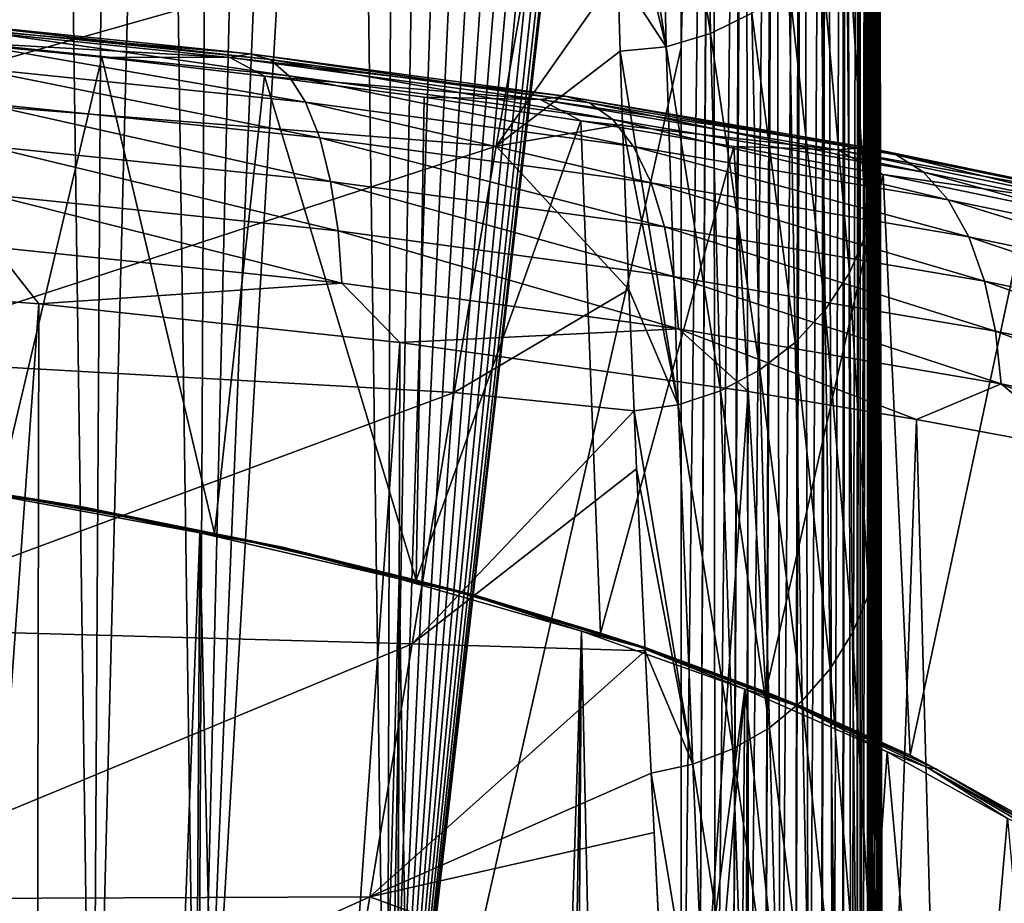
# Model space of a CAD drawing. Header units: millimetres. Extents: x -24 to 24, y 0 to 188.
# Tile 455 of 460: x 6.52 to 12.31, y 174.89 to 180.08. Entities that reach past the tile are written whole.
import ezdxf

# ---------------------------------------------------------------- set-up
doc = ezdxf.new("R2010")
doc.units = ezdxf.units.MM
doc.header["$LTSCALE"] = 58.620611
for name, color, linetype in [('121', 7, 'CONTINUOUS'), ('166', 7, 'CONTINUOUS'), ('169', 7, 'CONTINUOUS'), ('179', 7, 'CONTINUOUS'), ('402', 7, 'CONTINUOUS'), ('405', 7, 'CONTINUOUS'), ('78', 7, 'CONTINUOUS'), ('80', 7, 'CONTINUOUS'), ('93', 7, 'CONTINUOUS'), ('94', 7, 'CONTINUOUS')]:
    doc.layers.add(name, color=color, linetype=linetype)

msp = doc.modelspace()

# ---------------------------------------------------------------- linework, layer by layer
at = {"layer": '121', "color": 7, "linetype": 'CONTINUOUS'}
for points in [[(10.5413, 182.0201, 112.0686), (10.273, 181.9449, 112.0787), (10.5773, 180.001, 97.6916), (10.5413, 182.0201, 112.0686)], [(10.8208, 180.1221, 97.6743), (10.5413, 182.0201, 112.0686), (10.5773, 180.001, 97.6916), (10.8208, 180.1221, 97.6743)], [(10.273, 181.9449, 112.0787), (9.9977, 181.9172, 112.0822), (10.3164, 179.9232, 97.7026), (10.273, 181.9449, 112.0787)], [(9.9977, 181.9172, 112.0822), (10.0101, 181.175, 106.7161), (10.3164, 179.9232, 97.7026), (9.9977, 181.9172, 112.0822)], [(10.5773, 180.001, 97.6916), (10.273, 181.9449, 112.0787), (10.3164, 179.9232, 97.7026), (10.5773, 180.001, 97.6916)], [(10.0101, 181.175, 106.7161), (10.032, 180.3579, 100.9503), (10.3164, 179.9232, 97.7026), (10.0101, 181.175, 106.7161)], [(11.5533, 181.2112, 97.5163), (11.488, 180.9494, 97.5545), (11.5588, 179.087, 83.1309), (11.5533, 181.2112, 97.5163)], [(11.5763, 179.3445, 83.08), (11.5747, 180.0868, 88.0423), (11.5533, 181.2112, 97.5163), (11.5763, 179.3445, 83.08)], [(11.5763, 179.3445, 83.08), (11.5533, 181.2112, 97.5163), (11.5588, 179.087, 83.1309), (11.5763, 179.3445, 83.08)], [(11.488, 180.9494, 97.5545), (11.3783, 180.7026, 97.5904), (11.4975, 178.8343, 83.1686), (11.488, 180.9494, 97.5545)], [(11.5588, 179.087, 83.1309), (11.488, 180.9494, 97.5545), (11.4975, 178.8343, 83.1686), (11.5588, 179.087, 83.1309)], [(11.3783, 180.7026, 97.5904), (11.2273, 180.4782, 97.6229), (11.3943, 178.5953, 83.2042), (11.3783, 180.7026, 97.5904)], [(11.4975, 178.8343, 83.1686), (11.3783, 180.7026, 97.5904), (11.3943, 178.5953, 83.2042), (11.4975, 178.8343, 83.1686)], [(11.2273, 180.4782, 97.6229), (11.0396, 180.2827, 97.6512), (11.252, 178.3769, 83.2367), (11.2273, 180.4782, 97.6229)], [(11.3943, 178.5953, 83.2042), (11.2273, 180.4782, 97.6229), (11.252, 178.3769, 83.2367), (11.3943, 178.5953, 83.2042)], [(10.032, 180.3579, 100.9503), (10.0458, 179.8982, 97.7574), (10.3164, 179.9232, 97.7026), (10.032, 180.3579, 100.9503)], [(11.0396, 180.2827, 97.6512), (10.8208, 180.1221, 97.6743), (11.0747, 178.1851, 83.2651), (11.0396, 180.2827, 97.6512)], [(11.252, 178.3769, 83.2367), (11.0396, 180.2827, 97.6512), (11.0747, 178.1851, 83.2651), (11.252, 178.3769, 83.2367)], [(10.8208, 180.1221, 97.6743), (10.5773, 180.001, 97.6916), (10.8674, 178.0255, 83.2887), (10.8208, 180.1221, 97.6743)], [(11.0747, 178.1851, 83.2651), (10.8208, 180.1221, 97.6743), (10.8674, 178.0255, 83.2887), (11.0747, 178.1851, 83.2651)], [(10.5773, 180.001, 97.6916), (10.3164, 179.9232, 97.7026), (10.6359, 177.9025, 83.3067), (10.5773, 180.001, 97.6916)], [(10.8674, 178.0255, 83.2887), (10.5773, 180.001, 97.6916), (10.6359, 177.9025, 83.3067), (10.8674, 178.0255, 83.2887)], [(10.3164, 179.9232, 97.7026), (10.0458, 179.8982, 97.7574), (10.3869, 177.8196, 83.3187), (10.3164, 179.9232, 97.7026)], [(10.0458, 179.8982, 97.7574), (10.0598, 179.4679, 94.7955), (10.3869, 177.8196, 83.3187), (10.0458, 179.8982, 97.7574)], [(10.6359, 177.9025, 83.3067), (10.3164, 179.9232, 97.7026), (10.3869, 177.8196, 83.3187), (10.6359, 177.9025, 83.3067)], [(10.0598, 179.4679, 94.7955), (10.0972, 178.4981, 88.1874), (10.3869, 177.8196, 83.3187), (10.0598, 179.4679, 94.7955)], [(11.5764, 179.3024, 82.7981), (11.5763, 179.3445, 83.08), (11.5588, 179.087, 83.1309), (11.5764, 179.3024, 82.7981)], [(11.5779, 178.5842, 78.0065), (11.5764, 179.3024, 82.7981), (11.5588, 179.087, 83.1309), (11.5779, 178.5842, 78.0065)], [(11.5588, 179.087, 83.1309), (11.4975, 178.8343, 83.1686), (11.5647, 176.9498, 68.7486), (11.5588, 179.087, 83.1309)], [(11.5807, 177.195, 68.6964), (11.5805, 177.2948, 69.3694), (11.5588, 179.087, 83.1309), (11.5807, 177.195, 68.6964)], [(11.5807, 177.195, 68.6964), (11.5588, 179.087, 83.1309), (11.5647, 176.9498, 68.7486), (11.5807, 177.195, 68.6964)], [(11.5805, 177.2948, 69.3694), (11.5793, 177.9163, 73.5417), (11.5588, 179.087, 83.1309), (11.5805, 177.2948, 69.3694)], [(11.5793, 177.9163, 73.5417), (11.5779, 178.5842, 78.0065), (11.5588, 179.087, 83.1309), (11.5793, 177.9163, 73.5417)], [(11.4975, 178.8343, 83.1686), (11.3943, 178.5953, 83.2042), (11.5084, 176.7082, 68.7843), (11.4975, 178.8343, 83.1686)], [(11.5647, 176.9498, 68.7486), (11.4975, 178.8343, 83.1686), (11.5084, 176.7082, 68.7843), (11.5647, 176.9498, 68.7486)], [(11.3943, 178.5953, 83.2042), (11.252, 178.3769, 83.2367), (11.4132, 176.4788, 68.8182), (11.3943, 178.5953, 83.2042)], [(11.5084, 176.7082, 68.7843), (11.3943, 178.5953, 83.2042), (11.4132, 176.4788, 68.8182), (11.5084, 176.7082, 68.7843)], [(10.0972, 178.4981, 88.1874), (10.1278, 177.7842, 83.3575), (10.3869, 177.8196, 83.3187), (10.0972, 178.4981, 88.1874)], [(11.252, 178.3769, 83.2367), (11.0747, 178.1851, 83.2651), (11.2817, 176.2677, 68.8493), (11.252, 178.3769, 83.2367)], [(11.4132, 176.4788, 68.8182), (11.252, 178.3769, 83.2367), (11.2817, 176.2677, 68.8493), (11.4132, 176.4788, 68.8182)], [(11.0747, 178.1851, 83.2651), (10.8674, 178.0255, 83.2887), (11.1173, 176.0805, 68.8768), (11.0747, 178.1851, 83.2651)], [(11.2817, 176.2677, 68.8493), (11.0747, 178.1851, 83.2651), (11.1173, 176.0805, 68.8768), (11.2817, 176.2677, 68.8493)], [(10.8674, 178.0255, 83.2887), (10.6359, 177.9025, 83.3067), (10.9244, 175.9221, 68.8999), (10.8674, 178.0255, 83.2887)], [(11.1173, 176.0805, 68.8768), (10.8674, 178.0255, 83.2887), (10.9244, 175.9221, 68.8999), (11.1173, 176.0805, 68.8768)], [(10.6359, 177.9025, 83.3067), (10.3869, 177.8196, 83.3187), (10.7081, 175.7968, 68.9181), (10.6359, 177.9025, 83.3067)], [(10.9244, 175.9221, 68.8999), (10.6359, 177.9025, 83.3067), (10.7081, 175.7968, 68.9181), (10.9244, 175.9221, 68.8999)], [(10.3869, 177.8196, 83.3187), (10.1278, 177.7842, 83.3575), (10.4742, 175.7077, 68.931), (10.3869, 177.8196, 83.3187)], [(10.7081, 175.7968, 68.9181), (10.3869, 177.8196, 83.3187), (10.4742, 175.7077, 68.931), (10.7081, 175.7968, 68.9181)], [(10.1278, 177.7842, 83.3575), (10.1429, 177.4424, 81.0489), (10.4742, 175.7077, 68.931), (10.1278, 177.7842, 83.3575)], [(10.1429, 177.4424, 81.0489), (10.1934, 176.3731, 73.8143), (10.4742, 175.7077, 68.931), (10.1429, 177.4424, 81.0489)], [(11.5817, 176.7117, 65.426), (11.5807, 177.195, 68.6964), (11.5647, 176.9498, 68.7486), (11.5817, 176.7117, 65.426)], [(11.5647, 176.9498, 68.7486), (11.5084, 176.7082, 68.7843), (11.5698, 174.8648, 54.3597), (11.5647, 176.9498, 68.7486)], [(11.5843, 175.0978, 54.3088), (11.5841, 175.2019, 55.0373), (11.5647, 176.9498, 68.7486), (11.5843, 175.0978, 54.3088)], [(11.5843, 175.0978, 54.3088), (11.5647, 176.9498, 68.7486), (11.5698, 174.8648, 54.3597), (11.5843, 175.0978, 54.3088)], [(11.5841, 175.2019, 55.0373), (11.5835, 175.6655, 58.2593), (11.5647, 176.9498, 68.7486), (11.5841, 175.2019, 55.0373)], [(11.5835, 175.6655, 58.2593), (11.5826, 176.1684, 61.7213), (11.5647, 176.9498, 68.7486), (11.5835, 175.6655, 58.2593)], [(11.5826, 176.1684, 61.7213), (11.5817, 176.7117, 65.426), (11.5647, 176.9498, 68.7486), (11.5826, 176.1684, 61.7213)], [(11.5084, 176.7082, 68.7843), (11.4132, 176.4788, 68.8182), (11.5184, 174.6344, 54.3925), (11.5084, 176.7082, 68.7843)], [(11.5698, 174.8648, 54.3597), (11.5084, 176.7082, 68.7843), (11.5184, 174.6344, 54.3925), (11.5698, 174.8648, 54.3597)], [(11.4132, 176.4788, 68.8182), (11.2817, 176.2677, 68.8493), (11.4312, 174.4147, 54.4238), (11.4132, 176.4788, 68.8182)], [(11.5184, 174.6344, 54.3925), (11.4132, 176.4788, 68.8182), (11.4312, 174.4147, 54.4238), (11.5184, 174.6344, 54.3925)], [(10.1934, 176.3731, 73.8143), (10.2294, 175.6554, 68.9239), (10.4742, 175.7077, 68.931), (10.1934, 176.3731, 73.8143)], [(11.2817, 176.2677, 68.8493), (11.1173, 176.0805, 68.8768), (11.3105, 174.2112, 54.4526), (11.2817, 176.2677, 68.8493)], [(11.4312, 174.4147, 54.4238), (11.2817, 176.2677, 68.8493), (11.3105, 174.2112, 54.4526), (11.4312, 174.4147, 54.4238)], [(11.1173, 176.0805, 68.8768), (10.9244, 175.9221, 68.8999), (11.1592, 174.0288, 54.4785), (11.1173, 176.0805, 68.8768)], [(11.3105, 174.2112, 54.4526), (11.1173, 176.0805, 68.8768), (11.1592, 174.0288, 54.4785), (11.3105, 174.2112, 54.4526)], [(10.9244, 175.9221, 68.8999), (10.7081, 175.7968, 68.9181), (10.981, 173.872, 54.5006), (10.9244, 175.9221, 68.8999)], [(11.1592, 174.0288, 54.4785), (10.9244, 175.9221, 68.8999), (10.981, 173.872, 54.5006), (11.1592, 174.0288, 54.4785)], [(10.7081, 175.7968, 68.9181), (10.4742, 175.7077, 68.931), (10.7802, 173.7447, 54.5185), (10.7081, 175.7968, 68.9181)], [(10.981, 173.872, 54.5006), (10.7081, 175.7968, 68.9181), (10.7802, 173.7447, 54.5185), (10.981, 173.872, 54.5006)], [(10.4742, 175.7077, 68.931), (10.2294, 175.6554, 68.9239), (10.5618, 173.6499, 54.5317), (10.4742, 175.7077, 68.931)], [(10.7802, 173.7447, 54.5185), (10.4742, 175.7077, 68.931), (10.5618, 173.6499, 54.5317), (10.7802, 173.7447, 54.5185)], [(10.2294, 175.6554, 68.9239), (10.2469, 175.3068, 66.5331), (10.3316, 173.5882, 54.5265), (10.2294, 175.6554, 68.9239)], [(10.2294, 175.6554, 68.9239), (10.3316, 173.5882, 54.5265), (10.5618, 173.6499, 54.5317), (10.2294, 175.6554, 68.9239)], [(10.2469, 175.3068, 66.5331), (10.2966, 174.2997, 59.5481), (10.3316, 173.5882, 54.5265), (10.2469, 175.3068, 66.5331)], [(11.5847, 174.7758, 52.0435), (11.5843, 175.0978, 54.3088), (11.5698, 174.8648, 54.3597), (11.5847, 174.7758, 52.0435)]]:
    msp.add_3dface(points, dxfattribs=at)
at = {"layer": '166', "color": 7, "linetype": 'CONTINUOUS'}
for points in [[(6.0263, 179.9591, 242.3484), (6.9981, 179.8626, 242.0643), (6.3896, 177.2967, 233.9121), (6.0263, 179.9591, 242.3484)], [(6.3896, 177.2967, 233.9121), (6.9981, 179.8626, 242.0643), (7.6614, 177.0626, 233.2006), (6.3896, 177.2967, 233.9121)], [(6.9981, 179.8626, 242.0643), (7.9549, 179.7519, 241.7381), (7.6614, 177.0626, 233.2006), (6.9981, 179.8626, 242.0643)], [(7.6614, 177.0626, 233.2006), (7.9549, 179.7519, 241.7381), (8.8461, 176.7883, 232.3647), (7.6614, 177.0626, 233.2006)], [(7.9549, 179.7519, 241.7381), (8.8946, 179.6274, 241.3706), (8.8461, 176.7883, 232.3647), (7.9549, 179.7519, 241.7381)], [(8.8946, 179.6274, 241.3706), (9.8152, 179.4893, 240.9625), (8.8461, 176.7883, 232.3647), (8.8946, 179.6274, 241.3706)], [(8.8461, 176.7883, 232.3647), (9.8152, 179.4893, 240.9625), (9.931, 176.4772, 231.4133), (8.8461, 176.7883, 232.3647)], [(9.8152, 179.4893, 240.9625), (10.715, 179.338, 240.5146), (9.931, 176.4772, 231.4133), (9.8152, 179.4893, 240.9625)], [(9.931, 176.4772, 231.4133), (10.715, 179.338, 240.5146), (10.9031, 176.1333, 230.3577), (9.931, 176.4772, 231.4133)], [(10.715, 179.338, 240.5146), (11.5919, 179.1739, 240.0278), (10.9031, 176.1333, 230.3577), (10.715, 179.338, 240.5146)], [(10.9031, 176.1333, 230.3577), (11.5919, 179.1739, 240.0278), (11.7515, 175.7609, 229.2096), (10.9031, 176.1333, 230.3577)], [(11.5919, 179.1739, 240.0278), (12.4439, 178.9973, 239.5034), (11.7515, 175.7609, 229.2096), (11.5919, 179.1739, 240.0278)], [(11.7515, 175.7609, 229.2096), (12.4439, 178.9973, 239.5034), (12.467, 175.3641, 227.9813), (11.7515, 175.7609, 229.2096)]]:
    msp.add_3dface(points, dxfattribs=at)
at = {"layer": '169', "color": 7, "linetype": 'CONTINUOUS'}
for points in [[(4.4497, 178.5763, 245.6435), (4.4108, 147.5191, 255.1411), (6.6281, 178.4128, 245.1594), (4.4497, 178.5763, 245.6435)], [(4.4108, 147.5191, 255.1411), (6.5691, 147.3664, 254.657), (6.6281, 178.4128, 245.1594), (4.4108, 147.5191, 255.1411)], [(6.6281, 178.4128, 245.1594), (6.5691, 147.3664, 254.657), (8.7504, 178.1862, 244.4871), (6.6281, 178.4128, 245.1594)], [(6.5691, 147.3664, 254.657), (8.6714, 147.1545, 253.985), (8.7504, 178.1862, 244.4871), (6.5691, 147.3664, 254.657)], [(8.7504, 178.1862, 244.4871), (8.6714, 147.1545, 253.985), (10.7986, 177.8987, 243.6322), (8.7504, 178.1862, 244.4871)], [(8.6714, 147.1545, 253.985), (10.6996, 146.8852, 253.1309), (10.7986, 177.8987, 243.6322), (8.6714, 147.1545, 253.985)], [(10.7986, 177.8987, 243.6322), (10.6996, 146.8852, 253.1309), (11.7895, 177.733, 243.1384), (10.7986, 177.8987, 243.6322)], [(10.6996, 146.8852, 253.1309), (12.6366, 146.5608, 252.1019), (11.7895, 177.733, 243.1384), (10.6996, 146.8852, 253.1309)], [(11.7895, 177.733, 243.1384), (12.6366, 146.5608, 252.1019), (12.7554, 177.5532, 242.6018), (11.7895, 177.733, 243.1384)]]:
    msp.add_3dface(points, dxfattribs=at)
at = {"layer": '179', "color": 7, "linetype": 'CONTINUOUS'}
for points in [[(7.8703, 179.8825, 242.4883), (5.8673, 180.0539, 242.7261), (5.9572, 180.0793, 243.0666), (7.8703, 179.8825, 242.4883)], [(7.8703, 179.8825, 242.4883), (5.9572, 180.0793, 243.0666), (7.9875, 179.8485, 242.8347), (7.8703, 179.8825, 242.4883)], [(7.9875, 179.8485, 242.8347), (5.9572, 180.0793, 243.0666), (6.0459, 180.0484, 243.4216), (7.9875, 179.8485, 242.8347)], [(7.7516, 179.8603, 242.1565), (6.0263, 179.9591, 242.3484), (5.8673, 180.0539, 242.7261), (7.7516, 179.8603, 242.1565)], [(7.7516, 179.8603, 242.1565), (5.8673, 180.0539, 242.7261), (7.8703, 179.8825, 242.4883), (7.7516, 179.8603, 242.1565)], [(7.9875, 179.8485, 242.8347), (6.0459, 180.0484, 243.4216), (8.098, 179.7537, 243.1827), (7.9875, 179.8485, 242.8347)], [(8.098, 179.7537, 243.1827), (6.0459, 180.0484, 243.4216), (6.1296, 179.9566, 243.7778), (8.098, 179.7537, 243.1827)], [(6.9981, 179.8626, 242.0643), (6.0263, 179.9591, 242.3484), (7.7516, 179.8603, 242.1565), (6.9981, 179.8626, 242.0643)], [(8.098, 179.7537, 243.1827), (6.1296, 179.9566, 243.7778), (8.1969, 179.5985, 243.5179), (8.098, 179.7537, 243.1827)], [(8.1969, 179.5985, 243.5179), (6.1296, 179.9566, 243.7778), (6.2044, 179.8041, 244.1205), (8.1969, 179.5985, 243.5179)], [(7.9549, 179.7519, 241.7381), (6.9981, 179.8626, 242.0643), (7.7516, 179.8603, 242.1565), (7.9549, 179.7519, 241.7381)], [(9.7219, 179.6327, 241.7524), (7.7516, 179.8603, 242.1565), (7.8703, 179.8825, 242.4883), (9.7219, 179.6327, 241.7524)], [(9.5752, 179.6145, 241.4317), (7.9549, 179.7519, 241.7381), (7.7516, 179.8603, 242.1565), (9.5752, 179.6145, 241.4317)], [(9.5752, 179.6145, 241.4317), (7.7516, 179.8603, 242.1565), (9.7219, 179.6327, 241.7524), (9.5752, 179.6145, 241.4317)], [(9.7219, 179.6327, 241.7524), (7.8703, 179.8825, 242.4883), (9.8666, 179.5947, 242.0877), (9.7219, 179.6327, 241.7524)], [(9.8666, 179.5947, 242.0877), (7.8703, 179.8825, 242.4883), (7.9875, 179.8485, 242.8347), (9.8666, 179.5947, 242.0877)], [(9.8666, 179.5947, 242.0877), (7.9875, 179.8485, 242.8347), (10.0031, 179.4962, 242.4253), (9.8666, 179.5947, 242.0877)], [(10.0031, 179.4962, 242.4253), (7.9875, 179.8485, 242.8347), (8.098, 179.7537, 243.1827), (10.0031, 179.4962, 242.4253)], [(8.1969, 179.5985, 243.5179), (6.2044, 179.8041, 244.1205), (8.2798, 179.3878, 243.8263), (8.1969, 179.5985, 243.5179)], [(8.2798, 179.3878, 243.8263), (6.2044, 179.8041, 244.1205), (6.2672, 179.5957, 244.435), (8.2798, 179.3878, 243.8263)], [(8.8946, 179.6274, 241.3706), (7.9549, 179.7519, 241.7381), (9.5752, 179.6145, 241.4317), (8.8946, 179.6274, 241.3706)], [(10.0031, 179.4962, 242.4253), (8.098, 179.7537, 243.1827), (10.1253, 179.3375, 242.7511), (10.0031, 179.4962, 242.4253)], [(10.1253, 179.3375, 242.7511), (8.098, 179.7537, 243.1827), (8.1969, 179.5985, 243.5179), (10.1253, 179.3375, 242.7511)], [(9.8152, 179.4893, 240.9625), (8.8946, 179.6274, 241.3706), (9.5752, 179.6145, 241.4317), (9.8152, 179.4893, 240.9625)], [(11.4975, 179.3322, 240.8644), (9.5752, 179.6145, 241.4317), (9.7219, 179.6327, 241.7524), (11.4975, 179.3322, 240.8644)], [(11.324, 179.3189, 240.5571), (9.8152, 179.4893, 240.9625), (9.5752, 179.6145, 241.4317), (11.324, 179.3189, 240.5571)], [(11.324, 179.3189, 240.5571), (9.5752, 179.6145, 241.4317), (11.4975, 179.3322, 240.8644), (11.324, 179.3189, 240.5571)], [(11.4975, 179.3322, 240.8644), (9.7219, 179.6327, 241.7524), (11.6686, 179.2894, 241.1865), (11.4975, 179.3322, 240.8644)], [(11.6686, 179.2894, 241.1865), (9.7219, 179.6327, 241.7524), (9.8666, 179.5947, 242.0877), (11.6686, 179.2894, 241.1865)], [(8.2798, 179.3878, 243.8263), (6.2672, 179.5957, 244.435), (8.3437, 179.1315, 244.0957), (8.2798, 179.3878, 243.8263)], [(8.3437, 179.1315, 244.0957), (6.2672, 179.5957, 244.435), (6.3155, 179.3411, 244.7093), (8.3437, 179.1315, 244.0957)], [(10.1253, 179.3375, 242.7511), (8.1969, 179.5985, 243.5179), (10.2277, 179.124, 243.0515), (10.1253, 179.3375, 242.7511)], [(10.2277, 179.124, 243.0515), (8.1969, 179.5985, 243.5179), (8.2798, 179.3878, 243.8263), (10.2277, 179.124, 243.0515)], [(11.6686, 179.2894, 241.1865), (9.8666, 179.5947, 242.0877), (11.8301, 179.1863, 241.5114), (11.6686, 179.2894, 241.1865)], [(11.8301, 179.1863, 241.5114), (9.8666, 179.5947, 242.0877), (10.0031, 179.4962, 242.4253), (11.8301, 179.1863, 241.5114)], [(10.715, 179.338, 240.5146), (9.8152, 179.4893, 240.9625), (11.324, 179.3189, 240.5571), (10.715, 179.338, 240.5146)], [(11.8301, 179.1863, 241.5114), (10.0031, 179.4962, 242.4253), (11.9745, 179.0236, 241.826), (11.8301, 179.1863, 241.5114)], [(11.9745, 179.0236, 241.826), (10.0031, 179.4962, 242.4253), (10.1253, 179.3375, 242.7511), (11.9745, 179.0236, 241.826)], [(10.2277, 179.124, 243.0515), (8.2798, 179.3878, 243.8263), (10.3066, 178.8654, 243.3148), (10.2277, 179.124, 243.0515)], [(10.3066, 178.8654, 243.3148), (8.2798, 179.3878, 243.8263), (8.3437, 179.1315, 244.0957), (10.3066, 178.8654, 243.3148)], [(8.3437, 179.1315, 244.0957), (6.3155, 179.3411, 244.7093), (8.3871, 178.8423, 244.3179), (8.3437, 179.1315, 244.0957)], [(8.3871, 178.8423, 244.3179), (6.3155, 179.3411, 244.7093), (6.3484, 179.0531, 244.9349), (8.3871, 178.8423, 244.3179)], [(11.9745, 179.0236, 241.826), (10.1253, 179.3375, 242.7511), (12.0956, 178.8066, 242.1168), (11.9745, 179.0236, 241.826)], [(12.0956, 178.8066, 242.1168), (10.1253, 179.3375, 242.7511), (10.2277, 179.124, 243.0515), (12.0956, 178.8066, 242.1168)], [(11.5919, 179.1739, 240.0278), (10.715, 179.338, 240.5146), (11.324, 179.3189, 240.5571), (11.5919, 179.1739, 240.0278)], [(13.1832, 178.9837, 239.8312), (11.324, 179.3189, 240.5571), (11.4975, 179.3322, 240.8644), (13.1832, 178.9837, 239.8312)], [(12.9843, 178.976, 239.5396), (11.5919, 179.1739, 240.0278), (11.324, 179.3189, 240.5571), (12.9843, 178.976, 239.5396)], [(12.9843, 178.976, 239.5396), (11.324, 179.3189, 240.5571), (13.1832, 178.9837, 239.8312), (12.9843, 178.976, 239.5396)], [(13.1832, 178.9837, 239.8312), (11.4975, 179.3322, 240.8644), (13.3794, 178.9354, 240.1378), (13.1832, 178.9837, 239.8312)], [(13.3794, 178.9354, 240.1378), (11.4975, 179.3322, 240.8644), (11.6686, 179.2894, 241.1865), (13.3794, 178.9354, 240.1378)], [(13.3794, 178.9354, 240.1378), (11.6686, 179.2894, 241.1865), (13.5645, 178.8271, 240.4481), (13.3794, 178.9354, 240.1378)], [(13.5645, 178.8271, 240.4481), (11.6686, 179.2894, 241.1865), (11.8301, 179.1863, 241.5114), (13.5645, 178.8271, 240.4481)], [(12.4439, 178.9973, 239.5034), (11.5919, 179.1739, 240.0278), (12.9843, 178.976, 239.5396), (12.4439, 178.9973, 239.5034)], [(13.5645, 178.8271, 240.4481), (11.8301, 179.1863, 241.5114), (13.7302, 178.6596, 240.7495), (13.5645, 178.8271, 240.4481)], [(13.7302, 178.6596, 240.7495), (11.8301, 179.1863, 241.5114), (11.9745, 179.0236, 241.826), (13.7302, 178.6596, 240.7495)], [(10.3066, 178.8654, 243.3148), (8.3437, 179.1315, 244.0957), (10.3602, 178.5747, 243.5326), (10.3066, 178.8654, 243.3148)], [(10.3602, 178.5747, 243.5326), (8.3437, 179.1315, 244.0957), (8.3871, 178.8423, 244.3179), (10.3602, 178.5747, 243.5326)], [(12.0956, 178.8066, 242.1168), (10.2277, 179.124, 243.0515), (12.1889, 178.5454, 242.3725), (12.0956, 178.8066, 242.1168)], [(12.1889, 178.5454, 242.3725), (10.2277, 179.124, 243.0515), (10.3066, 178.8654, 243.3148), (12.1889, 178.5454, 242.3725)], [(6.366, 178.7456, 245.1078), (8.4104, 178.5341, 244.4889), (6.3484, 179.0531, 244.9349), (6.366, 178.7456, 245.1078)], [(8.4104, 178.5341, 244.4889), (8.3871, 178.8423, 244.3179), (6.3484, 179.0531, 244.9349), (8.4104, 178.5341, 244.4889)], [(13.7302, 178.6596, 240.7495), (11.9745, 179.0236, 241.826), (13.869, 178.4387, 241.0291), (13.7302, 178.6596, 240.7495)], [(13.869, 178.4387, 241.0291), (11.9745, 179.0236, 241.826), (12.0956, 178.8066, 242.1168), (13.869, 178.4387, 241.0291)], [(12.1889, 178.5454, 242.3725), (10.3066, 178.8654, 243.3148), (12.2524, 178.2527, 242.5852), (12.1889, 178.5454, 242.3725)], [(12.2524, 178.2527, 242.5852), (10.3066, 178.8654, 243.3148), (10.3602, 178.5747, 243.5326), (12.2524, 178.2527, 242.5852)], [(8.4104, 178.5341, 244.4889), (10.389, 178.2656, 243.7013), (8.3871, 178.8423, 244.3179), (8.4104, 178.5341, 244.4889)], [(10.389, 178.2656, 243.7013), (10.3602, 178.5747, 243.5326), (8.3871, 178.8423, 244.3179), (10.389, 178.2656, 243.7013)], [(13.869, 178.4387, 241.0291), (12.0956, 178.8066, 242.1168), (13.976, 178.1743, 241.2762), (13.869, 178.4387, 241.0291)], [(13.976, 178.1743, 241.2762), (12.0956, 178.8066, 242.1168), (12.1889, 178.5454, 242.3725), (13.976, 178.1743, 241.2762)], [(4.4497, 178.5763, 245.6435), (6.6281, 178.4128, 245.1594), (6.366, 178.7456, 245.1078), (4.4497, 178.5763, 245.6435)], [(6.366, 178.7456, 245.1078), (6.6281, 178.4128, 245.1594), (8.4104, 178.5341, 244.4889), (6.366, 178.7456, 245.1078)], [(10.389, 178.2656, 243.7013), (12.2864, 177.9426, 242.7509), (10.3602, 178.5747, 243.5326), (10.389, 178.2656, 243.7013)], [(12.2864, 177.9426, 242.7509), (12.2524, 178.2527, 242.5852), (10.3602, 178.5747, 243.5326), (12.2864, 177.9426, 242.7509)], [(6.6281, 178.4128, 245.1594), (8.7504, 178.1862, 244.4871), (8.4104, 178.5341, 244.4889), (6.6281, 178.4128, 245.1594)], [(8.4104, 178.5341, 244.4889), (8.7504, 178.1862, 244.4871), (10.389, 178.2656, 243.7013), (8.4104, 178.5341, 244.4889)], [(13.976, 178.1743, 241.2762), (12.1889, 178.5454, 242.3725), (14.0487, 177.8795, 241.4829), (13.976, 178.1743, 241.2762)], [(14.0487, 177.8795, 241.4829), (12.1889, 178.5454, 242.3725), (12.2524, 178.2527, 242.5852), (14.0487, 177.8795, 241.4829)], [(8.7504, 178.1862, 244.4871), (10.7986, 177.8987, 243.6322), (10.389, 178.2656, 243.7013), (8.7504, 178.1862, 244.4871)], [(10.7986, 177.8987, 243.6322), (11.7895, 177.733, 243.1384), (10.389, 178.2656, 243.7013), (10.7986, 177.8987, 243.6322)], [(10.389, 178.2656, 243.7013), (11.7895, 177.733, 243.1384), (12.2864, 177.9426, 242.7509), (10.389, 178.2656, 243.7013)], [(12.2864, 177.9426, 242.7509), (14.0877, 177.5682, 241.6451), (12.2524, 178.2527, 242.5852), (12.2864, 177.9426, 242.7509)], [(14.0877, 177.5682, 241.6451), (14.0487, 177.8795, 241.4829), (12.2524, 178.2527, 242.5852), (14.0877, 177.5682, 241.6451)], [(11.7895, 177.733, 243.1384), (12.7554, 177.5532, 242.6018), (12.2864, 177.9426, 242.7509), (11.7895, 177.733, 243.1384)], [(12.7554, 177.5532, 242.6018), (13.6943, 177.3596, 242.0234), (12.2864, 177.9426, 242.7509), (12.7554, 177.5532, 242.6018)], [(12.2864, 177.9426, 242.7509), (13.6943, 177.3596, 242.0234), (14.0877, 177.5682, 241.6451), (12.2864, 177.9426, 242.7509)]]:
    msp.add_3dface(points, dxfattribs=at)
at = {"layer": '402', "color": 7, "linetype": 'CONTINUOUS'}
for points in [[(6.6598, 153.1764, 157.2592), (5.7955, 152.9638, 156.5658), (6.3188, 177.2988, 233.7578), (6.6598, 153.1764, 157.2592)], [(7.5755, 177.0674, 233.0547), (6.6598, 153.1764, 157.2592), (6.3188, 177.2988, 233.7578), (7.5755, 177.0674, 233.0547)], [(7.434, 153.4176, 158.0435), (6.6598, 153.1764, 157.2592), (7.5755, 177.0674, 233.0547), (7.434, 153.4176, 158.0435)], [(8.1077, 153.6844, 158.908), (7.434, 153.4176, 158.0435), (7.5755, 177.0674, 233.0547), (8.1077, 153.6844, 158.908)], [(8.7464, 176.7962, 232.2284), (8.1077, 153.6844, 158.908), (7.5755, 177.0674, 233.0547), (8.7464, 176.7962, 232.2284)], [(8.6717, 153.9734, 159.8411), (8.1077, 153.6844, 158.908), (8.7464, 176.7962, 232.2284), (8.6717, 153.9734, 159.8411)], [(9.1187, 154.2809, 160.8305), (8.6717, 153.9734, 159.8411), (8.7464, 176.7962, 232.2284), (9.1187, 154.2809, 160.8305)], [(9.8182, 176.4888, 231.2883), (9.1187, 154.2809, 160.8305), (8.7464, 176.7962, 232.2284), (9.8182, 176.4888, 231.2883)], [(9.8182, 176.4888, 231.2883), (9.7034, 168.9573, 207.3974), (9.1187, 154.2809, 160.8305), (9.8182, 176.4888, 231.2883)], [(9.7682, 169.4194, 208.8652), (9.7034, 168.9573, 207.3974), (9.8182, 176.4888, 231.2883), (9.7682, 169.4194, 208.8652)], [(9.9624, 169.8772, 210.3239), (9.7682, 169.4194, 208.8652), (9.8182, 176.4888, 231.2883), (9.9624, 169.8772, 210.3239)], [(10.7787, 176.1489, 230.2451), (9.9624, 169.8772, 210.3239), (9.8182, 176.4888, 231.2883), (10.7787, 176.1489, 230.2451)], [(10.2846, 170.327, 211.7622), (9.9624, 169.8772, 210.3239), (10.7787, 176.1489, 230.2451), (10.2846, 170.327, 211.7622)], [(10.7324, 170.7657, 213.17), (10.2846, 170.327, 211.7622), (10.7787, 176.1489, 230.2451), (10.7324, 170.7657, 213.17)], [(11.3028, 171.1899, 214.5373), (10.7324, 170.7657, 213.17), (10.7787, 176.1489, 230.2451), (11.3028, 171.1899, 214.5373)], [(11.6171, 175.7807, 229.1103), (11.3028, 171.1899, 214.5373), (10.7787, 176.1489, 230.2451), (11.6171, 175.7807, 229.1103)], [(11.9915, 171.5963, 215.8546), (11.3028, 171.1899, 214.5373), (11.6171, 175.7807, 229.1103), (11.9915, 171.5963, 215.8546)], [(12.3239, 175.3887, 227.8967), (11.9915, 171.5963, 215.8546), (11.6171, 175.7807, 229.1103), (12.3239, 175.3887, 227.8967)], [(12.6287, 171.9828, 217.1079), (11.9915, 171.5963, 215.8546), (12.3239, 175.3887, 227.8967), (12.6287, 171.9828, 217.1079)]]:
    msp.add_3dface(points, dxfattribs=at)
at = {"layer": '405', "color": 7, "linetype": 'CONTINUOUS'}
for points in [[(6.3188, 177.2988, 233.7578), (5.5507, 177.4278, 234.168), (6.8254, 177.2265, 233.5576), (6.3188, 177.2988, 233.7578)], [(5.5737, 177.4274, 234.223), (6.8537, 177.2252, 233.6101), (5.5507, 177.4278, 234.168), (5.5737, 177.4274, 234.223)], [(5.5507, 177.4278, 234.168), (6.8537, 177.2252, 233.6101), (6.8254, 177.2265, 233.5576), (5.5507, 177.4278, 234.168)], [(5.5737, 177.4274, 234.223), (6.3896, 177.2967, 233.9121), (6.8537, 177.2252, 233.6101), (5.5737, 177.4274, 234.223)], [(7.5755, 177.0674, 233.0547), (6.3188, 177.2988, 233.7578), (6.8254, 177.2265, 233.5576), (7.5755, 177.0674, 233.0547)], [(6.3896, 177.2967, 233.9121), (7.6614, 177.0626, 233.2006), (6.8537, 177.2252, 233.6101), (6.3896, 177.2967, 233.9121)], [(7.5755, 177.0674, 233.0547), (6.8254, 177.2265, 233.5576), (8.0267, 176.9856, 232.8249), (7.5755, 177.0674, 233.0547)], [(6.8537, 177.2252, 233.6101), (8.0599, 176.9832, 232.8744), (6.8254, 177.2265, 233.5576), (6.8537, 177.2252, 233.6101)], [(6.8254, 177.2265, 233.5576), (8.0599, 176.9832, 232.8744), (8.0267, 176.9856, 232.8249), (6.8254, 177.2265, 233.5576)], [(6.8537, 177.2252, 233.6101), (7.6614, 177.0626, 233.2006), (8.0599, 176.9832, 232.8744), (6.8537, 177.2252, 233.6101)], [(8.7464, 176.7962, 232.2284), (7.5755, 177.0674, 233.0547), (8.0267, 176.9856, 232.8249), (8.7464, 176.7962, 232.2284)], [(7.6614, 177.0626, 233.2006), (8.8461, 176.7883, 232.3647), (8.0599, 176.9832, 232.8744), (7.6614, 177.0626, 233.2006)], [(8.7464, 176.7962, 232.2284), (8.0267, 176.9856, 232.8249), (9.1415, 176.7078, 231.9777), (8.7464, 176.7962, 232.2284)], [(8.0599, 176.9832, 232.8744), (9.1793, 176.7043, 232.0236), (8.0267, 176.9856, 232.8249), (8.0599, 176.9832, 232.8744)], [(8.0267, 176.9856, 232.8249), (9.1793, 176.7043, 232.0236), (9.1415, 176.7078, 231.9777), (8.0267, 176.9856, 232.8249)], [(8.0599, 176.9832, 232.8744), (8.8461, 176.7883, 232.3647), (9.1793, 176.7043, 232.0236), (8.0599, 176.9832, 232.8744)], [(9.8182, 176.4888, 231.2883), (8.7464, 176.7962, 232.2284), (9.1415, 176.7078, 231.9777), (9.8182, 176.4888, 231.2883)], [(8.8461, 176.7883, 232.3647), (9.931, 176.4772, 231.4133), (9.1793, 176.7043, 232.0236), (8.8461, 176.7883, 232.3647)], [(9.8182, 176.4888, 231.2883), (9.1415, 176.7078, 231.9777), (10.158, 176.3965, 231.025), (9.8182, 176.4888, 231.2883)], [(9.1793, 176.7043, 232.0236), (10.2, 176.3916, 231.067), (9.1415, 176.7078, 231.9777), (9.1793, 176.7043, 232.0236)], [(9.1415, 176.7078, 231.9777), (10.2, 176.3916, 231.067), (10.158, 176.3965, 231.025), (9.1415, 176.7078, 231.9777)], [(9.1793, 176.7043, 232.0236), (9.931, 176.4772, 231.4133), (10.2, 176.3916, 231.067), (9.1793, 176.7043, 232.0236)], [(10.7787, 176.1489, 230.2451), (9.8182, 176.4888, 231.2883), (10.158, 176.3965, 231.025), (10.7787, 176.1489, 230.2451)], [(9.931, 176.4772, 231.4133), (10.9031, 176.1333, 230.3577), (10.2, 176.3916, 231.067), (9.931, 176.4772, 231.4133)], [(10.7787, 176.1489, 230.2451), (10.158, 176.3965, 231.025), (11.0651, 176.0554, 229.9769), (10.7787, 176.1489, 230.2451)], [(10.2, 176.3916, 231.067), (11.1108, 176.0491, 230.0145), (10.158, 176.3965, 231.025), (10.2, 176.3916, 231.067)], [(10.158, 176.3965, 231.025), (11.1108, 176.0491, 230.0145), (11.0651, 176.0554, 229.9769), (10.158, 176.3965, 231.025)], [(10.2, 176.3916, 231.067), (10.9031, 176.1333, 230.3577), (11.1108, 176.0491, 230.0145), (10.2, 176.3916, 231.067)], [(11.6171, 175.7807, 229.1103), (10.7787, 176.1489, 230.2451), (11.0651, 176.0554, 229.9769), (11.6171, 175.7807, 229.1103)], [(10.9031, 176.1333, 230.3577), (11.7515, 175.7609, 229.2096), (11.1108, 176.0491, 230.0145), (10.9031, 176.1333, 230.3577)], [(11.6171, 175.7807, 229.1103), (11.0651, 176.0554, 229.9769), (11.8531, 175.6884, 228.8447), (11.6171, 175.7807, 229.1103)], [(11.1108, 176.0491, 230.0145), (11.9021, 175.6805, 228.8776), (11.0651, 176.0554, 229.9769), (11.1108, 176.0491, 230.0145)], [(11.0651, 176.0554, 229.9769), (11.9021, 175.6805, 228.8776), (11.8531, 175.6884, 228.8447), (11.0651, 176.0554, 229.9769)], [(11.1108, 176.0491, 230.0145), (11.7515, 175.7609, 229.2096), (11.9021, 175.6805, 228.8776), (11.1108, 176.0491, 230.0145)], [(12.3239, 175.3887, 227.8967), (11.6171, 175.7807, 229.1103), (11.8531, 175.6884, 228.8447), (12.3239, 175.3887, 227.8967)], [(11.7515, 175.7609, 229.2096), (12.467, 175.3641, 227.9813), (11.9021, 175.6805, 228.8776), (11.7515, 175.7609, 229.2096)], [(12.3239, 175.3887, 227.8967), (11.8531, 175.6884, 228.8447), (12.5135, 175.2998, 227.6404), (12.3239, 175.3887, 227.8967)], [(11.9021, 175.6805, 228.8776), (12.5652, 175.2903, 227.6683), (11.8531, 175.6884, 228.8447), (11.9021, 175.6805, 228.8776)], [(11.8531, 175.6884, 228.8447), (12.5652, 175.2903, 227.6683), (12.5135, 175.2998, 227.6404), (11.8531, 175.6884, 228.8447)], [(11.9021, 175.6805, 228.8776), (12.467, 175.3641, 227.9813), (12.5652, 175.2903, 227.6683), (11.9021, 175.6805, 228.8776)]]:
    msp.add_3dface(points, dxfattribs=at)
at = {"layer": '78', "color": 7, "linetype": 'CONTINUOUS'}
for points in [[(9.5656, 180.7409, 103.7102), (5.7909, 181.095, 106.6106), (5.6408, 179.6298, 96.7637), (9.5656, 180.7409, 103.7102)], [(9.3177, 179.34, 94.1257), (9.5656, 180.7409, 103.7102), (5.6408, 179.6298, 96.7637), (9.3177, 179.34, 94.1257)], [(9.3177, 179.34, 94.1257), (10.032, 180.3579, 100.9503), (9.5656, 180.7409, 103.7102), (9.3177, 179.34, 94.1257)], [(10.0458, 179.8982, 97.7574), (10.032, 180.3579, 100.9503), (9.3177, 179.34, 94.1257), (10.0458, 179.8982, 97.7574)], [(10.0598, 179.4679, 94.7955), (10.0458, 179.8982, 97.7574), (9.3177, 179.34, 94.1257), (10.0598, 179.4679, 94.7955)], [(9.3177, 179.34, 94.1257), (5.6408, 179.6298, 96.7637), (5.4921, 178.0933, 86.927), (9.3177, 179.34, 94.1257)], [(10.0972, 178.4981, 88.1874), (10.0598, 179.4679, 94.7955), (9.3177, 179.34, 94.1257), (10.0972, 178.4981, 88.1874)], [(9.0709, 177.8921, 84.5477), (9.3177, 179.34, 94.1257), (5.4921, 178.0933, 86.927), (9.0709, 177.8921, 84.5477)], [(9.0709, 177.8921, 84.5477), (10.0972, 178.4981, 88.1874), (9.3177, 179.34, 94.1257), (9.0709, 177.8921, 84.5477)], [(10.1278, 177.7842, 83.3575), (10.0972, 178.4981, 88.1874), (9.0709, 177.8921, 84.5477), (10.1278, 177.7842, 83.3575)], [(9.0709, 177.8921, 84.5477), (5.4921, 178.0933, 86.927), (5.3435, 176.5117, 77.0966), (9.0709, 177.8921, 84.5477)], [(8.8238, 176.415, 74.9738), (9.0709, 177.8921, 84.5477), (5.3435, 176.5117, 77.0966), (8.8238, 176.415, 74.9738)], [(8.8238, 176.415, 74.9738), (10.1278, 177.7842, 83.3575), (9.0709, 177.8921, 84.5477), (8.8238, 176.415, 74.9738)], [(10.1429, 177.4424, 81.0489), (10.1278, 177.7842, 83.3575), (8.8238, 176.415, 74.9738), (10.1429, 177.4424, 81.0489)], [(10.1934, 176.3731, 73.8143), (10.1429, 177.4424, 81.0489), (8.8238, 176.415, 74.9738), (10.1934, 176.3731, 73.8143)], [(8.8238, 176.415, 74.9738), (5.3435, 176.5117, 77.0966), (5.1935, 174.9149, 67.2684), (8.8238, 176.415, 74.9738)], [(8.5752, 174.9286, 65.4012), (8.8238, 176.415, 74.9738), (5.1935, 174.9149, 67.2684), (8.5752, 174.9286, 65.4012)], [(8.5752, 174.9286, 65.4012), (10.1934, 176.3731, 73.8143), (8.8238, 176.415, 74.9738), (8.5752, 174.9286, 65.4012)], [(10.2294, 175.6554, 68.9239), (10.1934, 176.3731, 73.8143), (8.5752, 174.9286, 65.4012), (10.2294, 175.6554, 68.9239)], [(10.2469, 175.3068, 66.5331), (10.2294, 175.6554, 68.9239), (8.5752, 174.9286, 65.4012), (10.2469, 175.3068, 66.5331)], [(10.2966, 174.2997, 59.5481), (10.2469, 175.3068, 66.5331), (8.5752, 174.9286, 65.4012), (10.2966, 174.2997, 59.5481)], [(8.324, 173.4533, 55.8272), (8.5752, 174.9286, 65.4012), (5.0411, 173.3337, 57.438), (8.324, 173.4533, 55.8272)], [(8.5752, 174.9286, 65.4012), (5.1935, 174.9149, 67.2684), (5.0411, 173.3337, 57.438), (8.5752, 174.9286, 65.4012)], [(8.324, 173.4533, 55.8272), (10.2966, 174.2997, 59.5481), (8.5752, 174.9286, 65.4012), (8.324, 173.4533, 55.8272)]]:
    msp.add_3dface(points, dxfattribs=at)
at = {"layer": '80', "color": 7, "linetype": 'CONTINUOUS'}
for points in [[(6.9432, 172.1385, -0.9472), (3.7824, 171.9353, -0.9204), (6.7264, 187.5893, 116.5509), (6.9432, 172.1385, -0.9472)], [(6.7264, 187.5893, 116.5509), (3.7824, 171.9353, -0.9204), (6.4091, 187.5737, 116.6256), (6.7264, 187.5893, 116.5509)], [(7.0375, 187.6029, 116.4557), (6.9432, 172.1385, -0.9472), (6.7264, 187.5893, 116.5509), (7.0375, 187.6029, 116.4557)], [(7.5617, 172.1923, -0.9543), (6.9432, 172.1385, -0.9472), (7.3413, 187.6144, 116.3406), (7.5617, 172.1923, -0.9543)], [(7.3413, 187.6144, 116.3406), (6.9432, 172.1385, -0.9472), (7.0375, 187.6029, 116.4557), (7.3413, 187.6144, 116.3406)], [(7.6367, 187.6237, 116.2059), (7.5617, 172.1923, -0.9543), (7.3413, 187.6144, 116.3406), (7.6367, 187.6237, 116.2059)], [(8.6759, 172.3009, -0.9686), (7.5617, 172.1923, -0.9543), (8.4619, 187.6369, 115.6905), (8.6759, 172.3009, -0.9686)], [(8.4619, 187.6369, 115.6905), (7.5617, 172.1923, -0.9543), (8.1981, 187.6351, 115.8802), (8.4619, 187.6369, 115.6905)], [(8.1981, 187.6351, 115.8802), (7.5617, 172.1923, -0.9543), (7.9227, 187.6306, 116.0523), (8.1981, 187.6351, 115.8802)], [(7.9227, 187.6306, 116.0523), (7.5617, 172.1923, -0.9543), (7.6367, 187.6237, 116.2059), (7.9227, 187.6306, 116.0523)], [(8.713, 187.6361, 115.4837), (8.6759, 172.3009, -0.9686), (8.4619, 187.6369, 115.6905), (8.713, 187.6361, 115.4837)], [(8.95, 187.6323, 115.261), (8.6759, 172.3009, -0.9686), (8.713, 187.6361, 115.4837), (8.95, 187.6323, 115.261)], [(9.172, 187.6256, 115.0233), (8.6759, 172.3009, -0.9686), (8.95, 187.6323, 115.261), (9.172, 187.6256, 115.0233)], [(9.3779, 187.6159, 114.7717), (8.6759, 172.3009, -0.9686), (9.172, 187.6256, 115.0233), (9.3779, 187.6159, 114.7717)], [(9.5671, 187.6029, 114.5071), (8.6759, 172.3009, -0.9686), (9.3779, 187.6159, 114.7717), (9.5671, 187.6029, 114.5071)], [(9.7387, 187.5868, 114.2306), (8.6759, 172.3009, -0.9686), (9.5671, 187.6029, 114.5071), (9.7387, 187.5868, 114.2306)], [(9.892, 187.5674, 113.9433), (8.6759, 172.3009, -0.9686), (9.7387, 187.5868, 114.2306), (9.892, 187.5674, 113.9433)], [(10.0262, 187.5447, 113.6467), (8.6759, 172.3009, -0.9686), (9.892, 187.5674, 113.9433), (10.0262, 187.5447, 113.6467)], [(10.1408, 187.5187, 113.342), (8.6759, 172.3009, -0.9686), (10.0262, 187.5447, 113.6467), (10.1408, 187.5187, 113.342)], [(10.2353, 187.4895, 113.0303), (8.6759, 172.3009, -0.9686), (10.1408, 187.5187, 113.342), (10.2353, 187.4895, 113.0303)], [(10.3094, 187.457, 112.7124), (8.6759, 172.3009, -0.9686), (10.2353, 187.4895, 113.0303), (10.3094, 187.457, 112.7124)], [(10.3627, 187.4212, 112.3898), (8.6759, 172.3009, -0.9686), (10.3094, 187.457, 112.7124), (10.3627, 187.4212, 112.3898)], [(10.3948, 187.3824, 112.0641), (8.6759, 172.3009, -0.9686), (10.3627, 187.4212, 112.3898), (10.3948, 187.3824, 112.0641)], [(10.4056, 187.3407, 111.7371), (8.6759, 172.3009, -0.9686), (10.3948, 187.3824, 112.0641), (10.4056, 187.3407, 111.7371)], [(10.4056, 179.9201, 55.3714), (8.6759, 172.3009, -0.9686), (10.4056, 187.3407, 111.7371), (10.4056, 179.9201, 55.3714)], [(10.4056, 172.4993, -0.9947), (8.6759, 172.3009, -0.9686), (10.4056, 179.9201, 55.3714), (10.4056, 172.4993, -0.9947)]]:
    msp.add_3dface(points, dxfattribs=at)
at = {"layer": '93', "color": 7, "linetype": 'CONTINUOUS'}
for points in [[(11.5195, 172.5561, 6.8276), (11.5195, 186.3842, 111.863), (11.5322, 172.1573, 9.3227), (11.5195, 172.5561, 6.8276)], [(11.5322, 172.1573, 9.3227), (11.5195, 186.3842, 111.863), (11.5331, 172.1283, 9.4696), (11.5322, 172.1573, 9.3227)], [(11.5331, 172.1283, 9.4696), (11.5195, 186.3842, 111.863), (11.5476, 171.5947, 11.7454), (11.5331, 172.1283, 9.4696)], [(11.5476, 171.5947, 11.7454), (11.5195, 186.3842, 111.863), (11.5501, 171.4996, 12.0912), (11.5476, 171.5947, 11.7454)], [(11.5501, 171.4996, 12.0912), (11.5195, 186.3842, 111.863), (11.5656, 170.8743, 14.0889), (11.5501, 171.4996, 12.0912)], [(11.5656, 170.8743, 14.0889), (11.5195, 186.3842, 111.863), (11.5705, 170.6699, 14.6627), (11.5656, 170.8743, 14.0889)], [(11.5705, 170.6699, 14.6627), (11.5195, 186.3842, 111.863), (11.586, 170.0022, 16.3467), (11.5705, 170.6699, 14.6627)], [(11.586, 170.0022, 16.3467), (11.5195, 186.3842, 111.863), (11.5869, 171.1183, 25.2019), (11.586, 170.0022, 16.3467)], [(11.5869, 171.1183, 25.2019), (11.5195, 186.3842, 111.863), (11.5867, 171.1796, 25.5888), (11.5869, 171.1183, 25.2019)], [(11.5867, 171.1796, 25.5888), (11.5195, 186.3842, 111.863), (11.5867, 171.5239, 28.1991), (11.5867, 171.1796, 25.5888)], [(11.5867, 171.5239, 28.1991), (11.5195, 186.3842, 111.863), (11.5866, 171.8711, 30.8187), (11.5867, 171.5239, 28.1991)], [(11.5866, 171.8711, 30.8187), (11.5195, 186.3842, 111.863), (11.5866, 172.2212, 33.4478), (11.5866, 171.8711, 30.8187)], [(11.5866, 172.2212, 33.4478), (11.5195, 186.3842, 111.863), (11.5865, 172.5732, 36.0754), (11.5866, 172.2212, 33.4478)], [(11.5865, 172.5732, 36.0754), (11.5195, 186.3842, 111.863), (11.5863, 172.927, 38.6973), (11.5865, 172.5732, 36.0754)], [(11.5863, 172.927, 38.6973), (11.5195, 186.3842, 111.863), (11.5862, 173.0942, 39.9291), (11.5863, 172.927, 38.6973)], [(11.5862, 173.0942, 39.9291), (11.5195, 186.3842, 111.863), (11.5861, 173.2811, 41.3012), (11.5862, 173.0942, 39.9291)], [(11.5861, 173.2811, 41.3012), (11.5195, 186.3842, 111.863), (11.5859, 173.6384, 43.9054), (11.5861, 173.2811, 41.3012)], [(11.5859, 173.6384, 43.9054), (11.5195, 186.3842, 111.863), (11.5855, 174.0005, 46.5209), (11.5859, 173.6384, 43.9054)], [(11.5855, 174.0005, 46.5209), (11.5195, 186.3842, 111.863), (11.5852, 174.3776, 49.2204), (11.5855, 174.0005, 46.5209)], [(11.5852, 174.3776, 49.2204), (11.5195, 186.3842, 111.863), (11.5847, 174.7758, 52.0435), (11.5852, 174.3776, 49.2204)], [(11.5847, 174.7758, 52.0435), (11.5195, 186.3842, 111.863), (11.5843, 175.0978, 54.3088), (11.5847, 174.7758, 52.0435)], [(11.5843, 175.0978, 54.3088), (11.5195, 186.3842, 111.863), (11.5841, 175.2019, 55.0373), (11.5843, 175.0978, 54.3088)], [(11.5841, 175.2019, 55.0373), (11.5195, 186.3842, 111.863), (11.5835, 175.6655, 58.2593), (11.5841, 175.2019, 55.0373)], [(11.5835, 175.6655, 58.2593), (11.5195, 186.3842, 111.863), (11.5826, 176.1684, 61.7213), (11.5835, 175.6655, 58.2593)], [(11.5826, 176.1684, 61.7213), (11.5195, 186.3842, 111.863), (11.5817, 176.7117, 65.426), (11.5826, 176.1684, 61.7213)], [(11.5817, 176.7117, 65.426), (11.5195, 186.3842, 111.863), (11.5807, 177.195, 68.6964), (11.5817, 176.7117, 65.426)], [(11.5807, 177.195, 68.6964), (11.5195, 186.3842, 111.863), (11.5805, 177.2948, 69.3694), (11.5807, 177.195, 68.6964)], [(11.5805, 177.2948, 69.3694), (11.5195, 186.3842, 111.863), (11.5793, 177.9163, 73.5417), (11.5805, 177.2948, 69.3694)], [(11.5793, 177.9163, 73.5417), (11.5195, 186.3842, 111.863), (11.5779, 178.5842, 78.0065), (11.5793, 177.9163, 73.5417)], [(11.5779, 178.5842, 78.0065), (11.5195, 186.3842, 111.863), (11.5764, 179.3024, 82.7981), (11.5779, 178.5842, 78.0065)], [(11.5764, 179.3024, 82.7981), (11.5195, 186.3842, 111.863), (11.5763, 179.3445, 83.08), (11.5764, 179.3024, 82.7981)], [(11.5763, 179.3445, 83.08), (11.5195, 186.3842, 111.863), (11.5747, 180.0868, 88.0423), (11.5763, 179.3445, 83.08)]]:
    msp.add_3dface(points, dxfattribs=at)
at = {"layer": '94', "color": 7, "linetype": 'CONTINUOUS'}
for points in [[(10.4056, 172.4993, -0.9947), (10.4056, 179.9201, 55.3714), (10.5899, 187.3467, 111.7363), (10.4056, 172.4993, -0.9947)], [(10.4056, 172.4993, -0.9947), (10.5899, 187.3467, 111.7363), (10.5056, 172.5068, -0.9957), (10.4056, 172.4993, -0.9947)], [(10.4056, 179.9201, 55.3714), (10.4056, 187.3407, 111.7371), (10.5899, 187.3467, 111.7363), (10.4056, 179.9201, 55.3714)], [(10.5899, 187.3467, 111.7363), (10.5934, 187.3465, 111.7363), (10.5056, 172.5068, -0.9957), (10.5899, 187.3467, 111.7363)], [(10.5056, 172.5068, -0.9957), (10.5934, 187.3465, 111.7363), (10.6057, 172.5042, -0.9953), (10.5056, 172.5068, -0.9957)], [(10.5934, 187.3465, 111.7363), (10.7721, 187.3186, 111.74), (10.6057, 172.5042, -0.9953), (10.5934, 187.3465, 111.7363)], [(10.6057, 172.5042, -0.9953), (10.7721, 187.3186, 111.74), (10.7052, 172.4915, -0.9936), (10.6057, 172.5042, -0.9953)], [(10.7721, 187.3186, 111.74), (10.7804, 187.3165, 111.7403), (10.7052, 172.4915, -0.9936), (10.7721, 187.3186, 111.74)], [(10.7052, 172.4915, -0.9936), (10.7804, 187.3165, 111.7403), (10.8028, 172.469, -0.9906), (10.7052, 172.4915, -0.9936)], [(10.7804, 187.3165, 111.7403), (10.9459, 187.2575, 111.748), (10.8028, 172.469, -0.9906), (10.7804, 187.3165, 111.7403)], [(10.8028, 172.469, -0.9906), (10.9459, 187.2575, 111.748), (10.8976, 172.4368, -0.9863), (10.8028, 172.469, -0.9906)], [(10.9459, 187.2575, 111.748), (10.9583, 187.2518, 111.7488), (10.8976, 172.4368, -0.9863), (10.9459, 187.2575, 111.748)], [(10.8976, 172.4368, -0.9863), (10.9583, 187.2518, 111.7488), (10.9886, 172.3953, -0.9808), (10.8976, 172.4368, -0.9863)], [(10.9583, 187.2518, 111.7488), (11.1053, 187.1655, 111.7601), (10.9886, 172.3953, -0.9808), (10.9583, 187.2518, 111.7488)], [(10.9886, 172.3953, -0.9808), (11.1053, 187.1655, 111.7601), (11.075, 172.3448, -0.9741), (10.9886, 172.3953, -0.9808)], [(11.1053, 187.1655, 111.7601), (11.1204, 187.1546, 111.7616), (11.075, 172.3448, -0.9741), (11.1053, 187.1655, 111.7601)], [(11.075, 172.3448, -0.9741), (11.1204, 187.1546, 111.7616), (11.1557, 172.286, -0.9664), (11.075, 172.3448, -0.9741)], [(11.1204, 187.1546, 111.7616), (11.2447, 187.0458, 111.7759), (11.1557, 172.286, -0.9664), (11.1204, 187.1546, 111.7616)], [(11.1557, 172.286, -0.9664), (11.2447, 187.0458, 111.7759), (11.23, 172.2193, -0.9576), (11.1557, 172.286, -0.9664)], [(11.2447, 187.0458, 111.7759), (11.2609, 187.0287, 111.7781), (11.23, 172.2193, -0.9576), (11.2447, 187.0458, 111.7759)], [(11.23, 172.2193, -0.9576), (11.2609, 187.0287, 111.7781), (11.2972, 172.1455, -0.9478), (11.23, 172.2193, -0.9576)], [(11.2609, 187.0287, 111.7781), (11.3593, 186.9026, 111.7947), (11.2972, 172.1455, -0.9478), (11.2609, 187.0287, 111.7781)], [(11.2972, 172.1455, -0.9478), (11.3593, 186.9026, 111.7947), (11.3565, 172.0654, -0.9372), (11.2972, 172.1455, -0.9478)], [(11.3593, 186.9026, 111.7947), (11.3746, 186.8785, 111.7979), (11.3565, 172.0654, -0.9372), (11.3593, 186.9026, 111.7947)], [(11.3565, 172.0654, -0.9372), (11.3746, 186.8785, 111.7979), (11.4073, 171.9798, -0.9259), (11.3565, 172.0654, -0.9372)], [(11.3746, 186.8785, 111.7979), (11.4451, 186.7407, 111.8161), (11.4073, 171.9798, -0.9259), (11.3746, 186.8785, 111.7979)], [(11.4073, 171.9798, -0.9259), (11.4451, 186.7407, 111.8161), (11.438, 172.127, 0.6845), (11.4073, 171.9798, -0.9259)], [(11.4451, 186.7407, 111.8161), (11.4574, 186.7096, 111.8202), (11.438, 172.127, 0.6845), (11.4451, 186.7407, 111.8161)], [(11.438, 172.127, 0.6845), (11.4574, 186.7096, 111.8202), (11.4569, 172.2048, 1.6343), (11.438, 172.127, 0.6845)], [(11.4574, 186.7096, 111.8202), (11.4991, 186.5659, 111.8391), (11.4569, 172.2048, 1.6343), (11.4574, 186.7096, 111.8202)], [(11.4569, 172.2048, 1.6343), (11.4991, 186.5659, 111.8391), (11.4733, 172.2716, 2.5048), (11.4569, 172.2048, 1.6343)], [(11.4733, 172.2716, 2.5048), (11.4991, 186.5659, 111.8391), (11.5004, 172.3934, 4.2338), (11.4733, 172.2716, 2.5048)], [(11.4991, 186.5659, 111.8391), (11.5063, 186.5281, 111.844), (11.5004, 172.3934, 4.2338), (11.4991, 186.5659, 111.8391)], [(11.5004, 172.3934, 4.2338), (11.5063, 186.5281, 111.844), (11.5042, 172.4139, 4.543), (11.5004, 172.3934, 4.2338)], [(11.5042, 172.4139, 4.543), (11.5063, 186.5281, 111.844), (11.5146, 172.485, 5.6545), (11.5042, 172.4139, 4.543)], [(11.5063, 186.5281, 111.844), (11.5195, 186.3842, 111.863), (11.5146, 172.485, 5.6545), (11.5063, 186.5281, 111.844)], [(11.5195, 186.3842, 111.863), (11.5195, 172.5561, 6.8276), (11.5146, 172.485, 5.6545), (11.5195, 186.3842, 111.863)]]:
    msp.add_3dface(points, dxfattribs=at)

doc.saveas('drawing.dxf')
